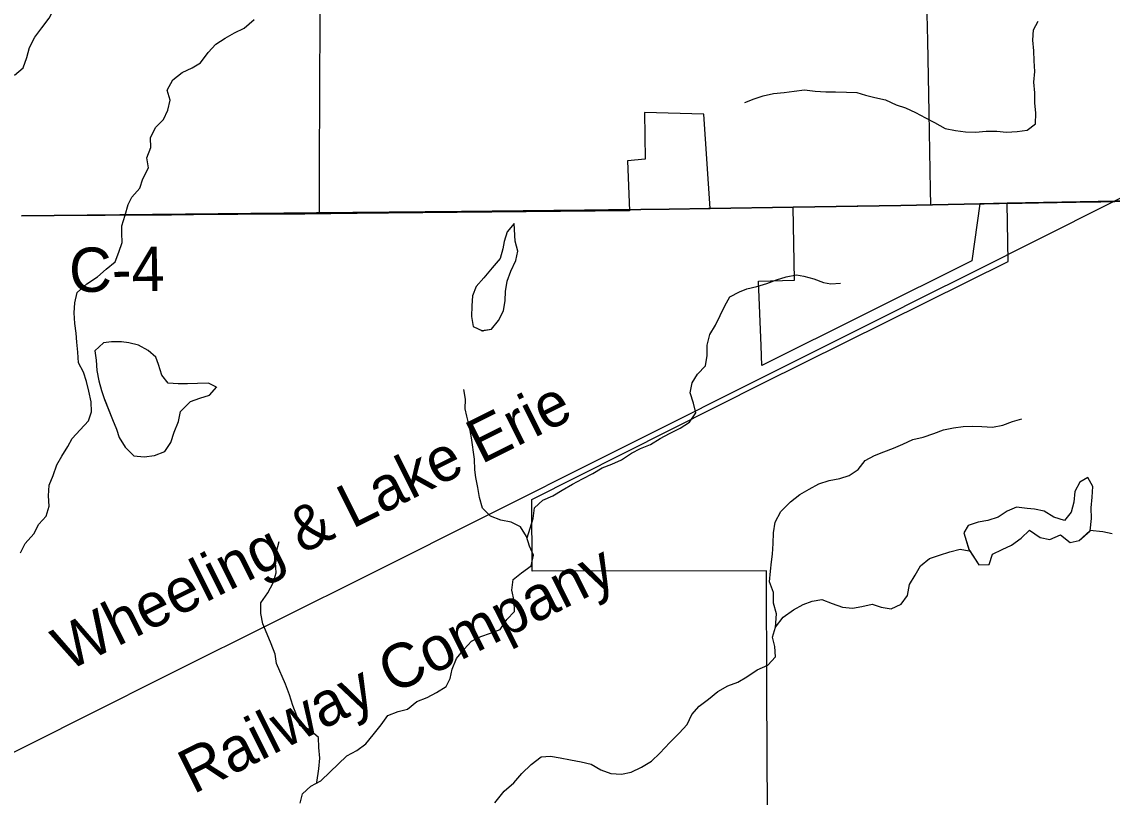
# Model space of a CAD drawing. Extents: x 0 to 34, y 0 to 22.
# Drawn here: x 3.119 to 3.818, y 15.233 to 15.73 of the extents above; entities that cross this region are included whole.
import ezdxf

# ---------------------------------------------------------------- set-up
doc = ezdxf.new("R2010")
doc.units = 0
for name, color, linetype in [('GM_X_City_Street', 7, 'Continuous'), ('GM_X_Corporation', 7, 'Continuous'), ('GM_X_County_Road', 7, 'Continuous'), ('GM_X_County_Road_Text', 7, 'Continuous'), ('GM_X_Minor_Lake', 7, 'Continuous'), ('GM_X_Minor_River', 7, 'Continuous'), ('GM_X_Rail_Line', 7, 'Continuous'), ('GM_X_Rail_Line_Text', 7, 'Continuous')]:
    doc.layers.add(name, color=color, linetype=linetype)

msp = doc.modelspace()

# ---------------------------------------------------------------- linework, layer by layer
at = {"layer": 'GM_X_City_Street'}
msp.add_lwpolyline([(3.70218, 15.61279), (3.70203, 15.62221), (3.70114, 15.6718), (3.70026, 15.71787), (3.69992, 15.73479)], dxfattribs=at)
at = {"layer": 'GM_X_Corporation'}
msp.add_lwpolyline([(3.60014, 14.75016), (3.59704, 15.30179), (3.59683, 15.37824), (3.4466, 15.37803), (3.44641, 15.42394), (3.59449, 15.49838), (3.75169, 15.57629), (3.75119, 15.61371), (3.73364, 15.61338), (3.72853, 15.57677), (3.59392, 15.50971), (3.59341, 15.52227), (3.59176, 15.56383), (3.61472, 15.56436), (3.61401, 15.61125), (3.56071, 15.6104), (3.55673, 15.67089), (3.51863, 15.67195), (3.51897, 15.6419), (3.50771, 15.64096), (3.50891, 15.60884), (3.31012, 15.60692), (3.31012, 15.63726), (3.31091, 15.7823)], dxfattribs=at)
at = {"layer": 'GM_X_County_Road'}
msp.add_line((3.81126, 15.61457), (3.82944, 15.61506), dxfattribs=at)
for points in [[(3.62921, 15.61157), (3.63603, 15.61168), (3.64831, 15.61187), (3.65504, 15.61197), (3.66024, 15.61206), (3.6835, 15.61246), (3.69936, 15.61274), (3.70218, 15.61279)], [(3.70218, 15.61279), (3.7049, 15.61284), (3.72978, 15.61329), (3.73631, 15.61342), (3.75586, 15.61376), (3.76072, 15.61384), (3.77125, 15.61403), (3.79533, 15.61445), (3.81126, 15.61457)], [(3.11924, 15.60584), (3.17271, 15.60608), (3.20138, 15.6063), (3.21528, 15.6064), (3.22942, 15.60651), (3.2436, 15.60662), (3.25787, 15.60672), (3.2722, 15.60683), (3.28643, 15.60694), (3.30072, 15.60704)], [(3.30072, 15.60704), (3.33437, 15.60729), (3.35233, 15.60755), (3.36512, 15.60774), (3.37935, 15.60795), (3.39294, 15.60815), (3.41092, 15.60841), (3.41869, 15.60852), (3.42827, 15.60866), (3.44575, 15.60891), (3.46233, 15.60916), (3.47129, 15.60929), (3.47872, 15.60939), (3.49554, 15.60962)], [(3.49554, 15.60962), (3.49905, 15.60967), (3.50975, 15.60982), (3.51913, 15.60995), (3.53476, 15.61016), (3.5476, 15.61034), (3.5596, 15.61051)], [(3.5596, 15.61051), (3.5601, 15.61052), (3.56868, 15.61064), (3.58287, 15.61083), (3.59044, 15.61095), (3.59702, 15.61105), (3.61124, 15.61128)], [(3.61124, 15.61128), (3.61141, 15.61128), (3.62434, 15.61149), (3.62921, 15.61157)]]:
    msp.add_lwpolyline(points, dxfattribs=at)
at = {"layer": 'GM_X_Minor_Lake'}
for points in [[(3.4351, 15.60065), (3.43046, 15.59531), (3.42872, 15.58924), (3.42775, 15.58449), (3.42601, 15.57841), (3.42085, 15.57235), (3.4155, 15.56591), (3.41072, 15.56042), (3.40841, 15.55435), (3.40781, 15.54807), (3.40778, 15.54123), (3.4087, 15.53475), (3.41425, 15.5321)], [(3.43508, 15.60064), (3.43046, 15.59531), (3.42872, 15.58924), (3.42775, 15.58449), (3.42601, 15.57841), (3.42085, 15.57235), (3.4155, 15.56591), (3.41072, 15.56042), (3.40841, 15.55435), (3.40781, 15.54807), (3.40778, 15.54123), (3.4087, 15.53475), (3.41514, 15.53167)], [(3.414, 15.53206), (3.42046, 15.53298), (3.42505, 15.53866), (3.42812, 15.54473), (3.42929, 15.55138), (3.42951, 15.55727), (3.43049, 15.56374), (3.4328, 15.57019), (3.43607, 15.57702), (3.43743, 15.5831), (3.43575, 15.58939), (3.43508, 15.60084)], [(3.41425, 15.5321), (3.42046, 15.53298), (3.42505, 15.53866), (3.42812, 15.54473), (3.42929, 15.55138), (3.42951, 15.55727), (3.43049, 15.56374), (3.4328, 15.57019), (3.43607, 15.57702), (3.43743, 15.5831), (3.43575, 15.58939), (3.4351, 15.60065)], [(3.24416, 15.49589), (3.23911, 15.49841), (3.23208, 15.49825), (3.22563, 15.4981), (3.21955, 15.49794), (3.21309, 15.49836), (3.20913, 15.50352), (3.20689, 15.51038), (3.2052, 15.51514), (3.20028, 15.51935), (3.19422, 15.52281), (3.18796, 15.52418), (3.18322, 15.52497), (3.17695, 15.525), (3.17182, 15.52427), (3.1661, 15.51916), (3.16702, 15.51307), (3.16736, 15.5066), (3.16866, 15.49994), (3.17034, 15.49384), (3.1724, 15.48793)], [(3.24375, 15.4961), (3.23911, 15.49841), (3.23208, 15.49825), (3.22563, 15.4981), (3.21955, 15.49794), (3.21309, 15.49836), (3.20913, 15.50352), (3.20689, 15.51038), (3.2052, 15.51514), (3.20028, 15.51935), (3.19422, 15.52281), (3.18796, 15.52418), (3.18322, 15.52497), (3.17695, 15.525), (3.17182, 15.52427), (3.1661, 15.51916), (3.16702, 15.51307), (3.16736, 15.5066), (3.16866, 15.49994), (3.17034, 15.49384), (3.1724, 15.48793)], [(3.17237, 15.48818), (3.17746, 15.47516), (3.18009, 15.46906), (3.18177, 15.46372), (3.18554, 15.45742), (3.19121, 15.45188), (3.19785, 15.45127), (3.20451, 15.45199), (3.21098, 15.45462), (3.21499, 15.46049), (3.21711, 15.46695), (3.21981, 15.47378), (3.22117, 15.48024), (3.22747, 15.48668), (3.23356, 15.48893), (3.23964, 15.49079), (3.24434, 15.4961)], [(3.1724, 15.48793), (3.17746, 15.47516), (3.18009, 15.46906), (3.18177, 15.46372), (3.18554, 15.45742), (3.19121, 15.45188), (3.19785, 15.45127), (3.20451, 15.45199), (3.21098, 15.45462), (3.21499, 15.46049), (3.21711, 15.46695), (3.21981, 15.47378), (3.22117, 15.48024), (3.22747, 15.48668), (3.23356, 15.48893), (3.23964, 15.49079), (3.24416, 15.49589)], [(3.80428, 15.40385), (3.8052, 15.41177), (3.80504, 15.41862), (3.80565, 15.42546), (3.80606, 15.43212), (3.80286, 15.43803), (3.79772, 15.43502), (3.79446, 15.42895), (3.79385, 15.4221), (3.79211, 15.41584), (3.78791, 15.41053), (3.78108, 15.41266), (3.77484, 15.4165), (3.76876, 15.41768), (3.76402, 15.41808), (3.75719, 15.41888), (3.7511, 15.41644), (3.74538, 15.41248), (3.73872, 15.41043), (3.73264, 15.40932), (3.72617, 15.40726), (3.7233, 15.40252), (3.72663, 15.39184)], [(3.80428, 15.40384), (3.8052, 15.41177), (3.80504, 15.41862), (3.80565, 15.42546), (3.80606, 15.43212), (3.80286, 15.43803), (3.79772, 15.43502), (3.79446, 15.42895), (3.79385, 15.4221), (3.79211, 15.41584), (3.78791, 15.41053), (3.78108, 15.41266), (3.77484, 15.4165), (3.76876, 15.41768), (3.76402, 15.41808), (3.75719, 15.41888), (3.7511, 15.41644), (3.74538, 15.41248), (3.73872, 15.41043), (3.73264, 15.40932), (3.72617, 15.40726), (3.7233, 15.40252), (3.72676, 15.39142)], [(3.72663, 15.39184), (3.73288, 15.38211), (3.73953, 15.38227), (3.74165, 15.38891), (3.74794, 15.39192), (3.75403, 15.39455), (3.76012, 15.39908), (3.76547, 15.40419), (3.77228, 15.39959), (3.77854, 15.39822), (3.78539, 15.40123), (3.79164, 15.39625), (3.79734, 15.39755), (3.80428, 15.40385)], [(3.72715, 15.39102), (3.73288, 15.38211), (3.73953, 15.38227), (3.74165, 15.38891), (3.74794, 15.39192), (3.75403, 15.39455), (3.76012, 15.39908), (3.76547, 15.40419), (3.77228, 15.39959), (3.77854, 15.39822), (3.78539, 15.40123), (3.79164, 15.39625), (3.79734, 15.39755), (3.80438, 15.40394)]]:
    msp.add_lwpolyline(points, dxfattribs=at)
at = {"layer": 'GM_X_Minor_River'}
for points in [[(3.11459, 15.69572), (3.12027, 15.7005), (3.12251, 15.70716), (3.12438, 15.71345), (3.12777, 15.72012), (3.13211, 15.72622), (3.13683, 15.73232), (3.14022, 15.7388), (3.14399, 15.74509), (3.14873, 15.7472), (3.15479, 15.7497), (3.16085, 15.75314), (3.16672, 15.75811), (3.1722, 15.76346), (3.17768, 15.76899), (3.18337, 15.77129), (3.18811, 15.77245), (3.19418, 15.77343), (3.20045, 15.77459)], [(3.1185, 15.38969), (3.12151, 15.39579), (3.12699, 15.4019), (3.13019, 15.408), (3.13492, 15.41315), (3.13697, 15.41962), (3.13637, 15.42628), (3.13691, 15.43313), (3.13954, 15.43922), (3.14179, 15.44608), (3.14499, 15.45161), (3.14876, 15.4579), (3.15158, 15.46304), (3.15669, 15.46858), (3.16217, 15.4743), (3.16404, 15.48002), (3.16382, 15.48648), (3.16227, 15.49332), (3.16072, 15.49941), (3.15898, 15.50549), (3.15572, 15.51156), (3.15531, 15.51822), (3.15471, 15.52468), (3.15411, 15.53058), (3.15333, 15.53666), (3.15291, 15.54351), (3.15326, 15.54997), (3.15494, 15.55645), (3.16099, 15.56218), (3.16781, 15.56657), (3.17348, 15.57154), (3.17916, 15.57613), (3.1816, 15.58241), (3.18366, 15.58851), (3.18344, 15.59459), (3.18342, 15.59935), (3.18567, 15.60601), (3.18753, 15.61287), (3.18979, 15.61763), (3.19508, 15.62336), (3.19695, 15.62945), (3.20053, 15.63631), (3.19955, 15.64277), (3.20199, 15.64944), (3.20196, 15.65572), (3.20515, 15.66219), (3.21026, 15.66735), (3.21308, 15.67326), (3.21438, 15.67973), (3.21245, 15.68619), (3.21622, 15.69286), (3.22208, 15.69745), (3.22853, 15.70051), (3.23383, 15.70377), (3.23893, 15.71025), (3.24384, 15.71559), (3.24971, 15.71942), (3.25577, 15.72287), (3.26202, 15.72593), (3.26826, 15.73147)], [(3.58304, 15.67823), (3.58891, 15.68053), (3.59479, 15.68245), (3.60124, 15.684), (3.60808, 15.68459), (3.61453, 15.68557), (3.62117, 15.68635), (3.62801, 15.68562), (3.63485, 15.68507), (3.64112, 15.6851), (3.64815, 15.68493), (3.6548, 15.68458), (3.66031, 15.68288), (3.6664, 15.68139), (3.67324, 15.68008), (3.6799, 15.67687), (3.68599, 15.6748), (3.69246, 15.67197), (3.69875, 15.66838), (3.70465, 15.66536), (3.71132, 15.66158), (3.71797, 15.66027), (3.72443, 15.65953), (3.73089, 15.65937), (3.73772, 15.65996), (3.74456, 15.6598), (3.75064, 15.65925), (3.75748, 15.65966), (3.76393, 15.66044), (3.76923, 15.66464), (3.76958, 15.67149), (3.76879, 15.67796), (3.76895, 15.68442), (3.76834, 15.69127), (3.76888, 15.69812), (3.76847, 15.70496), (3.76825, 15.71143), (3.76765, 15.71828), (3.768, 15.72474), (3.77101, 15.73046)], [(3.44336, 15.39927), (3.44716, 15.41163), (3.44808, 15.41848), (3.45338, 15.42344), (3.45982, 15.42632), (3.46588, 15.42996), (3.47251, 15.43378), (3.47895, 15.43723), (3.48558, 15.44049), (3.49145, 15.44413), (3.49771, 15.44643), (3.50396, 15.44931), (3.51021, 15.45352), (3.51608, 15.45658), (3.52253, 15.45908), (3.52859, 15.4629), (3.53465, 15.46616), (3.54147, 15.46961), (3.54753, 15.47343), (3.55149, 15.47934), (3.54995, 15.48562), (3.54783, 15.49227), (3.54912, 15.49855), (3.55252, 15.50427), (3.55762, 15.50961), (3.55873, 15.51608), (3.55889, 15.52274), (3.56056, 15.52959), (3.56414, 15.53569), (3.56715, 15.54179), (3.57016, 15.54789), (3.57337, 15.5538), (3.57943, 15.55705), (3.58417, 15.55897), (3.59062, 15.56033), (3.59707, 15.56225), (3.60332, 15.56456), (3.60939, 15.56648), (3.61603, 15.56784), (3.62079, 15.5669), (3.62725, 15.56522), (3.63334, 15.56296), (3.63809, 15.56202), (3.64436, 15.56243)], [(3.2978, 15.22939), (3.29939, 15.23534), (3.30458, 15.2403), (3.31102, 15.24356), (3.31707, 15.24929), (3.32217, 15.25425), (3.32785, 15.2596), (3.3341, 15.26304), (3.33996, 15.26744), (3.34469, 15.27316), (3.34978, 15.27946), (3.35412, 15.28556), (3.36057, 15.28806), (3.36664, 15.2896), (3.37269, 15.29438), (3.37933, 15.29707), (3.3852, 15.30013), (3.39145, 15.30415), (3.39409, 15.3091), (3.39539, 15.31519), (3.39801, 15.32205), (3.40292, 15.32797), (3.40765, 15.33312), (3.41371, 15.33618), (3.41997, 15.3383), (3.42604, 15.3406), (3.43037, 15.3469), (3.43529, 15.35205), (3.43507, 15.3589), (3.43351, 15.36574), (3.43443, 15.37259), (3.43973, 15.37698), (3.44598, 15.38138), (3.44746, 15.38823), (3.44478, 15.39393), (3.44304, 15.4002), (3.43902, 15.40646), (3.43312, 15.40929), (3.42647, 15.4106), (3.41981, 15.41324), (3.41465, 15.41836), (3.41291, 15.4252), (3.41174, 15.43166), (3.41038, 15.43793), (3.40979, 15.44288), (3.40957, 15.44972), (3.4076, 15.46341), (3.40643, 15.47044), (3.40469, 15.47728), (3.40353, 15.48203), (3.40388, 15.48812), (3.40271, 15.49439)], [(3.60254, 15.34193), (3.60319, 15.35057), (3.60126, 15.35741), (3.60142, 15.36426), (3.59873, 15.3711), (3.59945, 15.37795), (3.59999, 15.38404), (3.60073, 15.3888), (3.60108, 15.39564), (3.60124, 15.40249), (3.60234, 15.40934), (3.60592, 15.41621), (3.61216, 15.42231), (3.61821, 15.42709), (3.62409, 15.43054), (3.63034, 15.43398), (3.63698, 15.4361), (3.64381, 15.43727), (3.64988, 15.43919), (3.65555, 15.44321), (3.66009, 15.44893), (3.66615, 15.45199), (3.67202, 15.45449), (3.67828, 15.45679), (3.68416, 15.45929), (3.6906, 15.46235), (3.69724, 15.4639), (3.70407, 15.46621), (3.71032, 15.46851), (3.71678, 15.46987), (3.72285, 15.47065), (3.72912, 15.47087), (3.735, 15.4707), (3.74165, 15.47034), (3.7483, 15.47151), (3.75455, 15.47381), (3.76062, 15.47555)], [(3.80408, 15.40424), (3.81243, 15.40346), (3.81851, 15.40215)], [(3.30851, 15.24247), (3.30984, 15.25135), (3.31038, 15.2582), (3.30978, 15.26505), (3.30956, 15.27132), (3.30345, 15.27663), (3.29755, 15.27908), (3.29563, 15.28535), (3.29313, 15.29199), (3.291, 15.29883), (3.2885, 15.30548), (3.28274, 15.31878), (3.28177, 15.32486), (3.27927, 15.33132), (3.27677, 15.33758), (3.27389, 15.34423), (3.27253, 15.35088), (3.27268, 15.35773), (3.27702, 15.36402), (3.2806, 15.3705), (3.28247, 15.37698), (3.28206, 15.38382), (3.2826, 15.39067), (3.28428, 15.39696)], [(3.4227, 15.22955), (3.42861, 15.23695), (3.43486, 15.2423), (3.43996, 15.24841), (3.44601, 15.25413), (3.45225, 15.2591), (3.45833, 15.2595), (3.4646, 15.25839), (3.47125, 15.25708), (3.4781, 15.25577), (3.48437, 15.25427), (3.49065, 15.25068), (3.49693, 15.24842), (3.50377, 15.24788), (3.51003, 15.24923), (3.51667, 15.2523), (3.52311, 15.25613), (3.5284, 15.26128), (3.53482, 15.26815), (3.54087, 15.27407), (3.54598, 15.2798), (3.54898, 15.28609), (3.55371, 15.29143), (3.55957, 15.29602), (3.56563, 15.30079), (3.57207, 15.30443), (3.57851, 15.30693), (3.5842, 15.31037), (3.59082, 15.31477), (3.59765, 15.31765), (3.60256, 15.32299), (3.60215, 15.32965), (3.6006, 15.33573), (3.60266, 15.34201), (3.60757, 15.3485), (3.61419, 15.35328), (3.62026, 15.35653), (3.62613, 15.35884), (3.6324, 15.35981), (3.63887, 15.35717), (3.64552, 15.35491), (3.65198, 15.35418), (3.65787, 15.35534), (3.66451, 15.35689), (3.6704, 15.35501), (3.67668, 15.35389), (3.68312, 15.35676), (3.68727, 15.36248), (3.68857, 15.36934), (3.69215, 15.37544), (3.69554, 15.38135), (3.7014, 15.38612), (3.70785, 15.38824), (3.71449, 15.39035), (3.72094, 15.39209), (3.72683, 15.39097)]]:
    msp.add_lwpolyline(points, dxfattribs=at)
at = {"layer": 'GM_X_Rail_Line'}
msp.add_lwpolyline([(3.03762, 15.22353), (3.15981, 15.28482), (3.21595, 15.31294), (3.34634, 15.37804), (3.41659, 15.41319), (3.49518, 15.45253), (3.61591, 15.51292), (3.65996, 15.53502), (3.67478, 15.54241), (3.69556, 15.55288), (3.72869, 15.56942), (3.90394, 15.65744)], dxfattribs=at)
at = {"layer": 'GM_X_Rail_Line_Text'}
for points in [[(3.11906, 15.60565), (3.30823, 15.60755), (3.4013, 15.60851), (3.48021, 15.60936), (3.53436, 15.60998), (3.56071, 15.6104), (3.61401, 15.61125), (3.683, 15.61236), (3.73364, 15.61338), (3.75119, 15.61371), (3.82122, 15.61502), (3.84719, 15.61558), (3.87078, 15.61609), (3.87316, 15.61614), (4.29897, 15.62253), (4.29834, 15.72311), (4.29818, 15.78347)], [(2.1, 14.1), (4.29894, 14.1), (4.29942, 14.35536), (4.30008, 14.70375), (4.3001, 14.71018), (4.30139, 15.38981), (4.29897, 15.62253), (3.87316, 15.61614), (3.87078, 15.61609), (3.84719, 15.61558), (3.82122, 15.61502), (3.75119, 15.61371), (3.73364, 15.61338), (3.683, 15.61236), (3.61401, 15.61125), (3.56071, 15.6104), (3.53436, 15.60998), (3.48021, 15.60936), (3.4013, 15.60851), (3.30823, 15.60755), (3.11906, 15.60565)]]:
    msp.add_lwpolyline(points, dxfattribs=at)

# ---------------------------------------------------------------- texts
at = {"layer": 'GM_X_County_Road_Text'}
msp.add_text('C-4', height=0.028409, rotation=0.91615, dxfattribs=at).set_placement((3.14983, 15.55669))
at = {"layer": 'GM_X_Rail_Line_Text'}
for s, rotation, p in [('Wheeling & Lake Erie', 26.59051, (3.14864, 15.31347)), ('Railway Company', 26.56505, (3.22923, 15.23482))]:
    msp.add_text(s, height=0.0283144, rotation=rotation, dxfattribs=at).set_placement(p)

doc.saveas('drawing.dxf')
